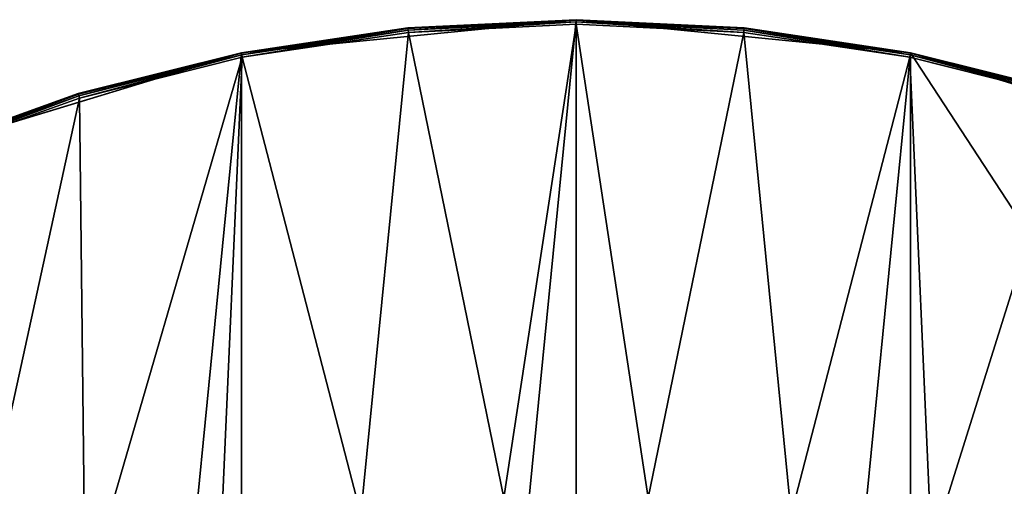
# Model space of a CAD drawing. Extents: x 1 to 151, y 1 to 151.
# Tile 603 of 621: x 51 to 94, y 130 to 151. Entities that reach past the tile are written whole.
import ezdxf

# ---------------------------------------------------------------- set-up
doc = ezdxf.new("R2010")
doc.units = 0
doc.header["$LTSCALE"] = 25.4
doc.layers.get('0').update_dxf_attribs({"color": 13, "linetype": 'CONTINUOUS'})

# ---------------------------------------------------------------- blocks, each defined once
blk = doc.blocks.new('MONTERREY-LED-9507_STL_1')
at = {"color": 250}
for p, q in [((75.75, 150.75), (61.118, 149.309)), ((75.75, 150.75), (61.118, 149.309)), ((68.399, 150.389, 15.3), (75.75, 150.75)), ((68.399, 150.389, 15.3), (75.75, 150.75)), ((68.399, 150.389, 15.3), (75.75, 150.75, 15.3)), ((68.399, 150.389, 15.3), (75.75, 150.75, 15.3)), ((75.75, 150.723, 15.4), (68.401, 150.362, 15.4)), ((75.75, 150.723, 15.4), (68.401, 150.362, 15.4)), ((75.75, 150.75), (83.101, 150.389, 15.3)), ((90.382, 149.309), (75.75, 150.75)), ((75.75, 150.75, 15.3), (75.75, 150.75)), ((75.75, 150.75, 15.3), (75.75, 150.75)), ((75.75, 150.75, 15.3), (83.101, 150.389, 15.3)), ((75.75, 150.75), (83.101, 150.389, 15.3)), ((90.382, 149.309), (75.75, 150.75)), ((75.75, 150.75, 15.3), (83.101, 150.389, 15.3)), ((75.75, 150.75, 15.3), (75.75, 150.723, 15.4)), ((75.75, 150.75, 15.3), (75.75, 150.723, 15.4)), ((83.099, 150.362, 15.4), (75.75, 150.723, 15.4)), ((75.75, 150.723, 15.4), (75.75, 150.65, 15.473)), ((75.75, 150.723, 15.4), (75.75, 150.65, 15.473)), ((83.099, 150.362, 15.4), (75.75, 150.723, 15.4)), ((61.118, 149.309), (68.399, 150.389, 15.3)), ((61.118, 149.309, 15.3), (68.399, 150.389, 15.3)), ((61.118, 149.309), (68.399, 150.389, 15.3)), ((61.118, 149.309, 15.3), (68.399, 150.389, 15.3)), ((68.401, 150.362, 15.4), (61.123, 149.283, 15.4)), ((68.401, 150.362, 15.4), (61.123, 149.283, 15.4)), ((68.409, 150.289, 15.473), (61.138, 149.211, 15.473)), ((68.409, 150.289, 15.473), (61.138, 149.211, 15.473)), ((68.399, 150.389, 15.3), (68.401, 150.362, 15.4)), ((68.399, 150.389, 15.3), (68.401, 150.362, 15.4)), ((68.401, 150.362, 15.4), (68.409, 150.289, 15.473)), ((68.401, 150.362, 15.4), (68.409, 150.289, 15.473)), ((75.75, 150.65, 15.473), (68.409, 150.289, 15.473)), ((75.75, 150.65, 15.473), (68.409, 150.289, 15.473)), ((68.409, 150.289, 15.473), (68.418, 150.19, 15.5)), ((68.409, 150.289, 15.473), (68.418, 150.19, 15.5)), ((75.75, 150.55, 15.5), (68.418, 150.19, 15.5)), ((75.75, 150.55, 15.5), (68.418, 150.19, 15.5)), ((83.091, 150.289, 15.473), (75.75, 150.65, 15.473)), ((75.75, 150.65, 15.473), (75.75, 150.55, 15.5)), ((75.75, 150.65, 15.473), (75.75, 150.55, 15.5)), ((83.091, 150.289, 15.473), (75.75, 150.65, 15.473)), ((83.082, 150.19, 15.5), (75.75, 150.55, 15.5)), ((83.082, 150.19, 15.5), (75.75, 150.55, 15.5)), ((83.091, 150.289, 15.473), (83.082, 150.19, 15.5)), ((83.091, 150.289, 15.473), (83.082, 150.19, 15.5)), ((83.099, 150.362, 15.4), (83.091, 150.289, 15.473)), ((83.099, 150.362, 15.4), (83.091, 150.289, 15.473)), ((90.362, 149.211, 15.473), (83.091, 150.289, 15.473)), ((90.362, 149.211, 15.473), (83.091, 150.289, 15.473)), ((83.101, 150.389, 15.3), (83.099, 150.362, 15.4)), ((83.101, 150.389, 15.3), (83.099, 150.362, 15.4)), ((90.377, 149.283, 15.4), (83.099, 150.362, 15.4)), ((90.377, 149.283, 15.4), (83.099, 150.362, 15.4)), ((83.101, 150.389, 15.3), (90.382, 149.309)), ((83.101, 150.389, 15.3), (90.382, 149.309)), ((83.101, 150.389, 15.3), (90.382, 149.309, 15.3)), ((83.101, 150.389, 15.3), (90.382, 149.309, 15.3)), ((68.418, 150.19, 15.5), (61.157, 149.113, 15.5)), ((68.418, 150.19, 15.5), (61.157, 149.113, 15.5)), ((90.343, 149.113, 15.5), (83.082, 150.19, 15.5)), ((90.343, 149.113, 15.5), (83.082, 150.19, 15.5)), ((61.118, 149.309), (47.049, 145.041)), ((61.118, 149.309), (47.049, 145.041)), ((53.979, 147.521, 15.3), (61.118, 149.309)), ((53.979, 147.521, 15.3), (61.118, 149.309)), ((53.979, 147.521, 15.3), (61.118, 149.309, 15.3)), ((53.979, 147.521, 15.3), (61.118, 149.309, 15.3)), ((61.123, 149.283, 15.4), (53.986, 147.495, 15.4)), ((61.123, 149.283, 15.4), (53.986, 147.495, 15.4)), ((61.138, 149.211, 15.473), (54.008, 147.425, 15.473)), ((61.138, 149.211, 15.473), (54.008, 147.425, 15.473)), ((61.157, 149.113, 15.5), (54.037, 147.329, 15.5)), ((61.157, 149.113, 15.5), (54.037, 147.329, 15.5)), ((61.118, 149.309, 15.3), (61.118, 149.309)), ((61.118, 149.309, 15.3), (61.118, 149.309)), ((61.118, 149.309, 15.3), (61.123, 149.283, 15.4)), ((61.118, 149.309, 15.3), (61.123, 149.283, 15.4)), ((61.123, 149.283, 15.4), (61.138, 149.211, 15.473)), ((61.123, 149.283, 15.4), (61.138, 149.211, 15.473)), ((61.138, 149.211, 15.473), (61.157, 149.113, 15.5)), ((61.138, 149.211, 15.473), (61.157, 149.113, 15.5)), ((90.362, 149.211, 15.473), (90.343, 149.113, 15.5)), ((90.362, 149.211, 15.473), (90.343, 149.113, 15.5)), ((97.463, 147.329, 15.5), (90.343, 149.113, 15.5)), ((97.463, 147.329, 15.5), (90.343, 149.113, 15.5)), ((90.377, 149.283, 15.4), (90.362, 149.211, 15.473)), ((90.377, 149.283, 15.4), (90.362, 149.211, 15.473)), ((97.492, 147.425, 15.473), (90.362, 149.211, 15.473)), ((97.492, 147.425, 15.473), (90.362, 149.211, 15.473)), ((90.382, 149.309, 15.3), (90.377, 149.283, 15.4)), ((90.382, 149.309, 15.3), (90.377, 149.283, 15.4)), ((97.514, 147.495, 15.4), (90.377, 149.283, 15.4)), ((97.514, 147.495, 15.4), (90.377, 149.283, 15.4)), ((90.382, 149.309), (97.521, 147.521, 15.3)), ((104.451, 145.041), (90.382, 149.309)), ((90.382, 149.309, 15.3), (90.382, 149.309)), ((90.382, 149.309, 15.3), (90.382, 149.309)), ((90.382, 149.309, 15.3), (97.521, 147.521, 15.3)), ((90.382, 149.309), (97.521, 147.521, 15.3)), ((104.451, 145.041), (90.382, 149.309)), ((90.382, 149.309, 15.3), (97.521, 147.521, 15.3)), ((47.049, 145.041), (53.979, 147.521, 15.3)), ((47.049, 145.041, 15.3), (53.979, 147.521, 15.3)), ((47.049, 145.041), (53.979, 147.521, 15.3)), ((47.049, 145.041, 15.3), (53.979, 147.521, 15.3)), ((53.986, 147.495, 15.4), (47.059, 145.016, 15.4)), ((53.986, 147.495, 15.4), (47.059, 145.016, 15.4)), ((54.008, 147.425, 15.473), (47.087, 144.949, 15.473)), ((54.008, 147.425, 15.473), (47.087, 144.949, 15.473)), ((54.037, 147.329, 15.5), (47.125, 144.856, 15.5)), ((54.037, 147.329, 15.5), (47.125, 144.856, 15.5)), ((53.979, 147.521, 15.3), (53.986, 147.495, 15.4)), ((53.979, 147.521, 15.3), (53.986, 147.495, 15.4)), ((53.986, 147.495, 15.4), (54.008, 147.425, 15.473)), ((53.986, 147.495, 15.4), (54.008, 147.425, 15.473)), ((54.008, 147.425, 15.473), (54.037, 147.329, 15.5)), ((54.008, 147.425, 15.473), (54.037, 147.329, 15.5))]:
    blk.add_line(p, q, dxfattribs=at)
mesh = blk.add_polyface(dxfattribs=at)
corners = [(6.252, 75.75), (6.459, 47.049), (2.191, 61.118), (6.989, 73), (13.39, 34.082), (9.002, 70.987), (11.752, 70.25), (14.502, 70.987), (22.717, 22.717), (16.516, 73), (17.252, 75.75), (22.717, 128.783), (34.082, 138.11), (34.082, 13.39), (47.049, 145.041), (47.049, 6.459), (61.118, 149.309), (61.118, 2.191), (75.75, 150.75), (75.75, 0.75), (90.382, 149.309), (90.382, 2.191), (102.249, 131.173), (104.451, 145.041), (102.986, 133.924), (104.999, 135.937), (107.749, 136.674), (117.418, 138.11), (110.499, 135.937), (112.512, 133.924), (113.249, 131.173), (113.249, 20.327), (102.249, 20.327), (104.451, 6.459), (102.986, 17.576), (104.999, 15.563), (107.749, 14.826), (117.418, 13.39), (110.499, 15.563), (112.512, 17.576), (128.783, 128.783), (128.783, 22.717), (138.11, 117.418), (138.11, 34.082), (145.041, 104.451), (145.041, 47.049), (149.309, 90.382), (149.309, 61.118), (150.75, 75.75), (102.986, 128.424), (102.986, 23.076), (104.999, 126.41), (104.999, 25.09), (107.749, 125.674), (107.749, 25.827), (110.499, 126.41), (110.499, 25.09), (112.512, 128.424), (112.512, 23.076), (2.191, 90.382), (0.75, 75.75), (6.459, 104.451), (6.989, 78.5), (13.39, 117.418), (9.002, 80.513), (11.752, 81.25), (14.502, 80.513), (16.516, 78.5)]
mesh.append_faces([[corners[k] for k in face] for face in [(47, 46, 48), (59, 2, 60)]], dxfattribs={"vtx0": -1, "color": 250})
mesh.append_faces([[corners[k] for k in face] for face in [(1, 3, 4), (4, 7, 8), (8, 12, 13), (13, 14, 15), (15, 16, 17), (17, 18, 19), (19, 20, 21), (22, 23, 24), (24, 23, 25), (25, 23, 26), (26, 27, 28), (28, 27, 29), (29, 27, 30), (21, 32, 33), (33, 36, 37), (37, 40, 41), (41, 42, 43), (43, 44, 45), (45, 46, 47), (49, 32, 22), (32, 49, 50), (50, 51, 52), (52, 53, 54), (54, 55, 56), (56, 57, 58), (58, 30, 31), (0, 61, 62), (62, 63, 64), (64, 63, 65), (65, 63, 66), (66, 11, 67), (67, 11, 10)]], dxfattribs={"vtx0": -1, "vtx1": -1, "color": 250})
mesh.append_faces([[corners[k] for k in face] for face in [(8, 10, 11), (21, 20, 22), (30, 27, 31), (32, 21, 22), (37, 31, 27), (2, 61, 0)]], dxfattribs={"vtx0": -1, "vtx1": -1, "vtx2": -1, "color": 250})
mesh.append_faces([[corners[k] for k in face] for face in [(0, 1, 2), (1, 0, 3), (4, 3, 5), (4, 5, 6), (4, 6, 7), (8, 7, 9), (8, 9, 10), (8, 11, 12), (13, 12, 14), (15, 14, 16), (17, 16, 18), (19, 18, 20), (22, 20, 23), (26, 23, 27), (33, 32, 34), (33, 34, 35), (33, 35, 36), (37, 36, 38), (37, 38, 39), (37, 39, 31), (37, 27, 40), (41, 40, 42), (43, 42, 44), (45, 44, 46), (50, 49, 51), (52, 51, 53), (54, 53, 55), (56, 55, 57), (58, 57, 30), (2, 59, 61), (62, 61, 63), (66, 63, 11)]], dxfattribs={"vtx0": -1, "vtx2": -1, "color": 250})
mesh = blk.add_polyface(dxfattribs=at)
corners = [(68.399, 150.389, 15.3), (75.75, 150.75), (61.118, 149.309)]
mesh.append_faces([[corners[k] for k in face] for face in [(0, 1, 2)]], dxfattribs={"color": 250})
mesh = blk.add_polyface(dxfattribs=at)
corners = [(75.75, 150.75, 15.3), (75.75, 150.75), (68.399, 150.389, 15.3)]
mesh.append_faces([[corners[k] for k in face] for face in [(0, 1, 2)]], dxfattribs={"color": 250})
mesh = blk.add_polyface(dxfattribs=at)
corners = [(68.401, 150.362, 15.4), (75.75, 150.75, 15.3), (68.399, 150.389, 15.3), (75.75, 150.723, 15.4)]
mesh.append_faces([[corners[k] for k in face] for face in [(0, 1, 2), (1, 0, 3)]], dxfattribs={"vtx0": -1, "color": 250})
mesh = blk.add_polyface(dxfattribs=at)
corners = [(68.409, 150.289, 15.473), (75.75, 150.723, 15.4), (68.401, 150.362, 15.4), (75.75, 150.65, 15.473)]
mesh.append_faces([[corners[k] for k in face] for face in [(0, 1, 2), (1, 0, 3)]], dxfattribs={"vtx0": -1, "color": 250})
mesh = blk.add_polyface(dxfattribs=at)
corners = [(83.101, 150.389, 15.3), (90.382, 149.309), (75.75, 150.75)]
mesh.append_faces([[corners[k] for k in face] for face in [(0, 1, 2)]], dxfattribs={"color": 250})
mesh = blk.add_polyface(dxfattribs=at)
corners = [(83.101, 150.389, 15.3), (75.75, 150.75), (75.75, 150.75, 15.3)]
mesh.append_faces([[corners[k] for k in face] for face in [(0, 1, 2)]], dxfattribs={"color": 250})
mesh = blk.add_polyface(dxfattribs=at)
corners = [(75.75, 150.723, 15.4), (83.101, 150.389, 15.3), (75.75, 150.75, 15.3), (83.099, 150.362, 15.4)]
mesh.append_faces([[corners[k] for k in face] for face in [(0, 1, 2), (1, 0, 3)]], dxfattribs={"vtx0": -1, "color": 250})
mesh = blk.add_polyface(dxfattribs=at)
corners = [(75.75, 150.65, 15.473), (83.099, 150.362, 15.4), (75.75, 150.723, 15.4), (83.091, 150.289, 15.473)]
mesh.append_faces([[corners[k] for k in face] for face in [(0, 1, 2), (1, 0, 3)]], dxfattribs={"vtx0": -1, "color": 250})
mesh = blk.add_polyface(dxfattribs=at)
corners = [(1.31, 68.418, 15.5), (1.31, 83.082, 15.5), (0.95, 75.75, 15.5), (2.387, 61.157, 15.5), (2.387, 90.343, 15.5), (4.171, 54.037, 15.5), (4.171, 97.463, 15.5), (6.644, 47.125, 15.5), (6.252, 75.75, 15.5), (6.989, 73, 15.5), (9.782, 40.49, 15.5), (9.002, 70.987, 15.5), (11.752, 70.25, 15.5), (13.556, 34.193, 15.5), (14.502, 70.987, 15.5), (17.929, 28.297, 15.5), (16.516, 73, 15.5), (17.252, 75.75, 15.5), (21.55, 75.75, 15.5), (22.858, 128.642, 15.5), (17.929, 123.203, 15.5), (21.916, 82.042, 15.5), (23.011, 88.249, 15.5), (28.297, 133.571, 15.5), (24.819, 94.287, 15.5), (27.315, 100.075, 15.5), (30.467, 105.533, 15.5), (34.193, 137.944, 15.5), (34.23, 110.589, 15.5), (40.49, 141.718, 15.5), (38.556, 115.174, 15.5), (43.384, 119.225, 15.5), (47.125, 144.856, 15.5), (48.65, 122.689, 15.5), (54.037, 147.329, 15.5), (54.282, 125.517, 15.5), (61.157, 149.113, 15.5), (60.205, 127.673, 15.5), (66.338, 129.127, 15.5), (68.418, 150.19, 15.5), (72.599, 129.858, 15.5), (75.75, 150.55, 15.5), (78.901, 129.858, 15.5), (83.082, 150.19, 15.5), (85.162, 129.127, 15.5), (90.343, 149.113, 15.5), (91.295, 127.673, 15.5), (97.463, 147.329, 15.5), (97.218, 125.517, 15.5), (102.85, 122.689, 15.5), (102.249, 131.173, 15.5), (102.986, 128.424, 15.5), (108.116, 119.225, 15.5), (104.999, 126.41, 15.5), (107.749, 125.674, 15.5), (110.499, 126.41, 15.5), (112.944, 115.174, 15.5), (112.512, 128.424, 15.5), (113.249, 131.173, 15.5), (117.27, 110.589, 15.5), (104.375, 6.644, 15.5), (102.249, 20.327, 15.5), (97.463, 4.171, 15.5), (102.986, 17.576, 15.5), (104.999, 15.563, 15.5), (111.01, 9.782, 15.5), (107.749, 14.826, 15.5), (110.499, 15.563, 15.5), (112.512, 17.576, 15.5), (117.307, 13.556, 15.5), (113.249, 20.327, 15.5), (117.27, 40.911, 15.5), (121.033, 45.967, 15.5), (123.203, 17.929, 15.5), (124.185, 51.425, 15.5), (128.642, 22.858, 15.5), (126.681, 57.213, 15.5), (128.489, 63.251, 15.5), (129.584, 69.458, 15.5), (133.571, 28.297, 15.5), (129.95, 75.75, 15.5), (104.375, 144.856, 15.5), (102.986, 133.924, 15.5), (104.999, 135.937, 15.5), (111.01, 141.718, 15.5), (107.749, 136.674, 15.5), (110.499, 135.937, 15.5), (112.512, 133.924, 15.5), (117.307, 137.944, 15.5), (121.033, 105.533, 15.5), (123.203, 133.571, 15.5), (124.185, 100.075, 15.5), (128.642, 128.642, 15.5), (126.681, 94.287, 15.5), (128.489, 88.249, 15.5), (129.584, 82.042, 15.5), (133.571, 123.203, 15.5), (137.944, 34.193, 15.5), (137.944, 117.307, 15.5), (141.718, 40.49, 15.5), (141.718, 111.01, 15.5), (144.856, 47.125, 15.5), (144.856, 104.375, 15.5), (147.329, 54.037, 15.5), (147.329, 97.463, 15.5), (149.113, 61.157, 15.5), (149.113, 90.343, 15.5), (150.19, 68.418, 15.5), (150.19, 83.082, 15.5), (150.55, 75.75, 15.5), (6.644, 104.375, 15.5), (6.989, 78.5, 15.5), (9.782, 111.01, 15.5), (9.002, 80.513, 15.5), (11.752, 81.25, 15.5), (13.556, 117.307, 15.5), (14.502, 80.513, 15.5), (16.516, 78.5, 15.5), (22.858, 22.858, 15.5), (21.916, 69.458, 15.5), (23.011, 63.251, 15.5), (28.297, 17.929, 15.5), (24.819, 57.213, 15.5), (27.315, 51.425, 15.5), (30.467, 45.967, 15.5), (34.193, 13.556, 15.5), (34.23, 40.911, 15.5), (40.49, 9.782, 15.5), (38.556, 36.326, 15.5), (43.384, 32.275, 15.5), (47.125, 6.644, 15.5), (48.65, 28.811, 15.5), (54.037, 4.171, 15.5), (54.282, 25.983, 15.5), (61.157, 2.387, 15.5), (60.205, 23.827, 15.5), (66.338, 22.373, 15.5), (68.418, 1.31, 15.5), (72.599, 21.642, 15.5), (75.75, 0.95, 15.5), (78.901, 21.642, 15.5), (83.082, 1.31, 15.5), (85.162, 22.373, 15.5), (90.343, 2.387, 15.5), (91.295, 23.827, 15.5), (97.218, 25.983, 15.5), (102.85, 28.811, 15.5), (102.986, 23.076, 15.5), (108.116, 32.275, 15.5), (104.999, 25.09, 15.5), (107.749, 25.827, 15.5), (110.499, 25.09, 15.5), (112.944, 36.326, 15.5), (112.512, 23.076, 15.5)]
mesh.append_faces([[corners[k] for k in face] for face in [(0, 1, 2), (108, 107, 109)]], dxfattribs={"vtx0": -1, "color": 250})
mesh.append_faces([[corners[k] for k in face] for face in [(1, 3, 4), (4, 5, 6), (8, 7, 9), (9, 10, 11), (11, 10, 12), (12, 13, 14), (14, 15, 16), (16, 15, 17), (19, 22, 23), (23, 26, 27), (27, 28, 29), (29, 31, 32), (32, 33, 34), (34, 35, 36), (36, 38, 39), (39, 40, 41), (41, 42, 43), (43, 44, 45), (45, 46, 47), (50, 49, 51), (51, 52, 53), (53, 52, 54), (54, 52, 55), (55, 56, 57), (57, 56, 58), (60, 61, 62), (61, 60, 63), (63, 60, 64), (64, 65, 66), (66, 65, 67), (67, 65, 68), (68, 69, 70), (71, 69, 72), (72, 73, 74), (74, 75, 76), (76, 75, 77), (77, 75, 78), (78, 79, 80), (81, 83, 84), (84, 87, 88), (88, 89, 90), (90, 91, 92), (92, 95, 96), (96, 97, 98), (98, 99, 100), (100, 101, 102), (102, 103, 104), (104, 105, 106), (106, 107, 108), (110, 111, 112), (112, 114, 115), (115, 116, 20), (18, 118, 119), (119, 118, 120), (120, 121, 122), (122, 121, 123), (123, 121, 124), (124, 125, 126), (126, 127, 128), (128, 127, 129), (129, 130, 131), (131, 132, 133), (133, 134, 135), (135, 134, 136), (136, 137, 138), (138, 139, 140), (140, 141, 142), (142, 143, 144), (144, 62, 145), (145, 62, 146), (146, 147, 148), (148, 151, 152), (152, 70, 71)]], dxfattribs={"vtx0": -1, "vtx1": -1, "color": 250})
mesh.append_faces([[corners[k] for k in face] for face in [(6, 7, 8), (47, 49, 50), (70, 69, 71), (88, 58, 59), (96, 80, 79), (20, 17, 15), (20, 118, 18), (146, 62, 61)]], dxfattribs={"vtx0": -1, "vtx1": -1, "vtx2": -1, "color": 250})
mesh.append_faces([[corners[k] for k in face] for face in [(1, 0, 3), (4, 3, 5), (6, 5, 7), (9, 7, 10), (12, 10, 13), (14, 13, 15), (18, 19, 20), (19, 18, 21), (19, 21, 22), (23, 22, 24), (23, 24, 25), (23, 25, 26), (27, 26, 28), (29, 28, 30), (29, 30, 31), (32, 31, 33), (34, 33, 35), (36, 35, 37), (36, 37, 38), (39, 38, 40), (41, 40, 42), (43, 42, 44), (45, 44, 46), (47, 46, 48), (47, 48, 49), (51, 49, 52), (55, 52, 56), (58, 56, 59), (64, 60, 65), (68, 65, 69), (72, 69, 73), (74, 73, 75), (78, 75, 79), (50, 81, 47), (81, 50, 82), (81, 82, 83), (84, 83, 85), (84, 85, 86), (84, 86, 87), (88, 87, 58), (88, 59, 89), (90, 89, 91), (92, 91, 93), (92, 93, 94), (92, 94, 95), (96, 95, 80), (96, 79, 97), (98, 97, 99), (100, 99, 101), (102, 101, 103), (104, 103, 105), (106, 105, 107), (8, 110, 6), (110, 8, 111), (112, 111, 113), (112, 113, 114), (115, 114, 116), (20, 116, 117), (20, 117, 17), (20, 15, 118), (120, 118, 121), (124, 121, 125), (126, 125, 127), (129, 127, 130), (131, 130, 132), (133, 132, 134), (136, 134, 137), (138, 137, 139), (140, 139, 141), (142, 141, 143), (144, 143, 62), (146, 61, 147), (148, 147, 149), (148, 149, 150), (148, 150, 151), (152, 151, 153), (152, 153, 70)]], dxfattribs={"vtx0": -1, "vtx2": -1, "color": 250})
mesh = blk.add_polyface(dxfattribs=at)
corners = [(68.399, 150.389, 15.3), (61.118, 149.309), (61.118, 149.309, 15.3)]
mesh.append_faces([[corners[k] for k in face] for face in [(0, 1, 2)]], dxfattribs={"color": 250})
mesh = blk.add_polyface(dxfattribs=at)
corners = [(61.123, 149.283, 15.4), (68.399, 150.389, 15.3), (61.118, 149.309, 15.3), (68.401, 150.362, 15.4)]
mesh.append_faces([[corners[k] for k in face] for face in [(0, 1, 2), (1, 0, 3)]], dxfattribs={"vtx0": -1, "color": 250})
mesh = blk.add_polyface(dxfattribs=at)
corners = [(61.138, 149.211, 15.473), (68.401, 150.362, 15.4), (61.123, 149.283, 15.4), (68.409, 150.289, 15.473)]
mesh.append_faces([[corners[k] for k in face] for face in [(0, 1, 2), (1, 0, 3)]], dxfattribs={"vtx0": -1, "color": 250})
mesh = blk.add_polyface(dxfattribs=at)
corners = [(61.157, 149.113, 15.5), (68.409, 150.289, 15.473), (61.138, 149.211, 15.473), (68.418, 150.19, 15.5)]
mesh.append_faces([[corners[k] for k in face] for face in [(0, 1, 2), (1, 0, 3)]], dxfattribs={"vtx0": -1, "color": 250})
mesh = blk.add_polyface(dxfattribs=at)
corners = [(68.418, 150.19, 15.5), (75.75, 150.65, 15.473), (68.409, 150.289, 15.473), (75.75, 150.55, 15.5)]
mesh.append_faces([[corners[k] for k in face] for face in [(0, 1, 2), (1, 0, 3)]], dxfattribs={"vtx0": -1, "color": 250})
mesh = blk.add_polyface(dxfattribs=at)
corners = [(83.082, 150.19, 15.5), (75.75, 150.65, 15.473), (75.75, 150.55, 15.5), (83.091, 150.289, 15.473)]
mesh.append_faces([[corners[k] for k in face] for face in [(0, 1, 2), (1, 0, 3)]], dxfattribs={"vtx0": -1, "color": 250})
mesh = blk.add_polyface(dxfattribs=at)
corners = [(90.343, 149.113, 15.5), (83.091, 150.289, 15.473), (83.082, 150.19, 15.5), (90.362, 149.211, 15.473)]
mesh.append_faces([[corners[k] for k in face] for face in [(0, 1, 2), (1, 0, 3)]], dxfattribs={"vtx0": -1, "color": 250})
mesh = blk.add_polyface(dxfattribs=at)
corners = [(90.362, 149.211, 15.473), (83.099, 150.362, 15.4), (83.091, 150.289, 15.473), (90.377, 149.283, 15.4)]
mesh.append_faces([[corners[k] for k in face] for face in [(0, 1, 2), (1, 0, 3)]], dxfattribs={"vtx0": -1, "color": 250})
mesh = blk.add_polyface(dxfattribs=at)
corners = [(83.099, 150.362, 15.4), (90.382, 149.309, 15.3), (83.101, 150.389, 15.3), (90.377, 149.283, 15.4)]
mesh.append_faces([[corners[k] for k in face] for face in [(0, 1, 2), (1, 0, 3)]], dxfattribs={"vtx0": -1, "color": 250})
mesh = blk.add_polyface(dxfattribs=at)
corners = [(90.382, 149.309, 15.3), (90.382, 149.309), (83.101, 150.389, 15.3)]
mesh.append_faces([[corners[k] for k in face] for face in [(0, 1, 2)]], dxfattribs={"color": 250})
mesh = blk.add_polyface(dxfattribs=at)
corners = [(53.979, 147.521, 15.3), (61.118, 149.309), (47.049, 145.041)]
mesh.append_faces([[corners[k] for k in face] for face in [(0, 1, 2)]], dxfattribs={"color": 250})
mesh = blk.add_polyface(dxfattribs=at)
corners = [(61.118, 149.309, 15.3), (61.118, 149.309), (53.979, 147.521, 15.3)]
mesh.append_faces([[corners[k] for k in face] for face in [(0, 1, 2)]], dxfattribs={"color": 250})
mesh = blk.add_polyface(dxfattribs=at)
corners = [(53.986, 147.495, 15.4), (61.118, 149.309, 15.3), (53.979, 147.521, 15.3), (61.123, 149.283, 15.4)]
mesh.append_faces([[corners[k] for k in face] for face in [(0, 1, 2), (1, 0, 3)]], dxfattribs={"vtx0": -1, "color": 250})
mesh = blk.add_polyface(dxfattribs=at)
corners = [(54.008, 147.425, 15.473), (61.123, 149.283, 15.4), (53.986, 147.495, 15.4), (61.138, 149.211, 15.473)]
mesh.append_faces([[corners[k] for k in face] for face in [(0, 1, 2), (1, 0, 3)]], dxfattribs={"vtx0": -1, "color": 250})
mesh = blk.add_polyface(dxfattribs=at)
corners = [(54.037, 147.329, 15.5), (61.138, 149.211, 15.473), (54.008, 147.425, 15.473), (61.157, 149.113, 15.5)]
mesh.append_faces([[corners[k] for k in face] for face in [(0, 1, 2), (1, 0, 3)]], dxfattribs={"vtx0": -1, "color": 250})
mesh = blk.add_polyface(dxfattribs=at)
corners = [(97.463, 147.329, 15.5), (90.362, 149.211, 15.473), (90.343, 149.113, 15.5), (97.492, 147.425, 15.473)]
mesh.append_faces([[corners[k] for k in face] for face in [(0, 1, 2), (1, 0, 3)]], dxfattribs={"vtx0": -1, "color": 250})
mesh = blk.add_polyface(dxfattribs=at)
corners = [(97.492, 147.425, 15.473), (90.377, 149.283, 15.4), (90.362, 149.211, 15.473), (97.514, 147.495, 15.4)]
mesh.append_faces([[corners[k] for k in face] for face in [(0, 1, 2), (1, 0, 3)]], dxfattribs={"vtx0": -1, "color": 250})
mesh = blk.add_polyface(dxfattribs=at)
corners = [(90.377, 149.283, 15.4), (97.521, 147.521, 15.3), (90.382, 149.309, 15.3), (97.514, 147.495, 15.4)]
mesh.append_faces([[corners[k] for k in face] for face in [(0, 1, 2), (1, 0, 3)]], dxfattribs={"vtx0": -1, "color": 250})
mesh = blk.add_polyface(dxfattribs=at)
corners = [(97.521, 147.521, 15.3), (104.451, 145.041), (90.382, 149.309)]
mesh.append_faces([[corners[k] for k in face] for face in [(0, 1, 2)]], dxfattribs={"color": 250})
mesh = blk.add_polyface(dxfattribs=at)
corners = [(97.521, 147.521, 15.3), (90.382, 149.309), (90.382, 149.309, 15.3)]
mesh.append_faces([[corners[k] for k in face] for face in [(0, 1, 2)]], dxfattribs={"color": 250})
mesh = blk.add_polyface(dxfattribs=at)
corners = [(53.979, 147.521, 15.3), (47.049, 145.041), (47.049, 145.041, 15.3)]
mesh.append_faces([[corners[k] for k in face] for face in [(0, 1, 2)]], dxfattribs={"color": 250})
mesh = blk.add_polyface(dxfattribs=at)
corners = [(47.059, 145.016, 15.4), (53.979, 147.521, 15.3), (47.049, 145.041, 15.3), (53.986, 147.495, 15.4)]
mesh.append_faces([[corners[k] for k in face] for face in [(0, 1, 2), (1, 0, 3)]], dxfattribs={"vtx0": -1, "color": 250})
mesh = blk.add_polyface(dxfattribs=at)
corners = [(47.087, 144.949, 15.473), (53.986, 147.495, 15.4), (47.059, 145.016, 15.4), (54.008, 147.425, 15.473)]
mesh.append_faces([[corners[k] for k in face] for face in [(0, 1, 2), (1, 0, 3)]], dxfattribs={"vtx0": -1, "color": 250})
mesh = blk.add_polyface(dxfattribs=at)
corners = [(47.125, 144.856, 15.5), (54.008, 147.425, 15.473), (47.087, 144.949, 15.473), (54.037, 147.329, 15.5)]
mesh.append_faces([[corners[k] for k in face] for face in [(0, 1, 2), (1, 0, 3)]], dxfattribs={"vtx0": -1, "color": 250})

msp = doc.modelspace()

# ---------------------------------------------------------------- block references
at = {"color": 0}
msp.add_blockref('MONTERREY-LED-9507_STL_1', (0, 0), dxfattribs=at)

doc.saveas('drawing.dxf')
